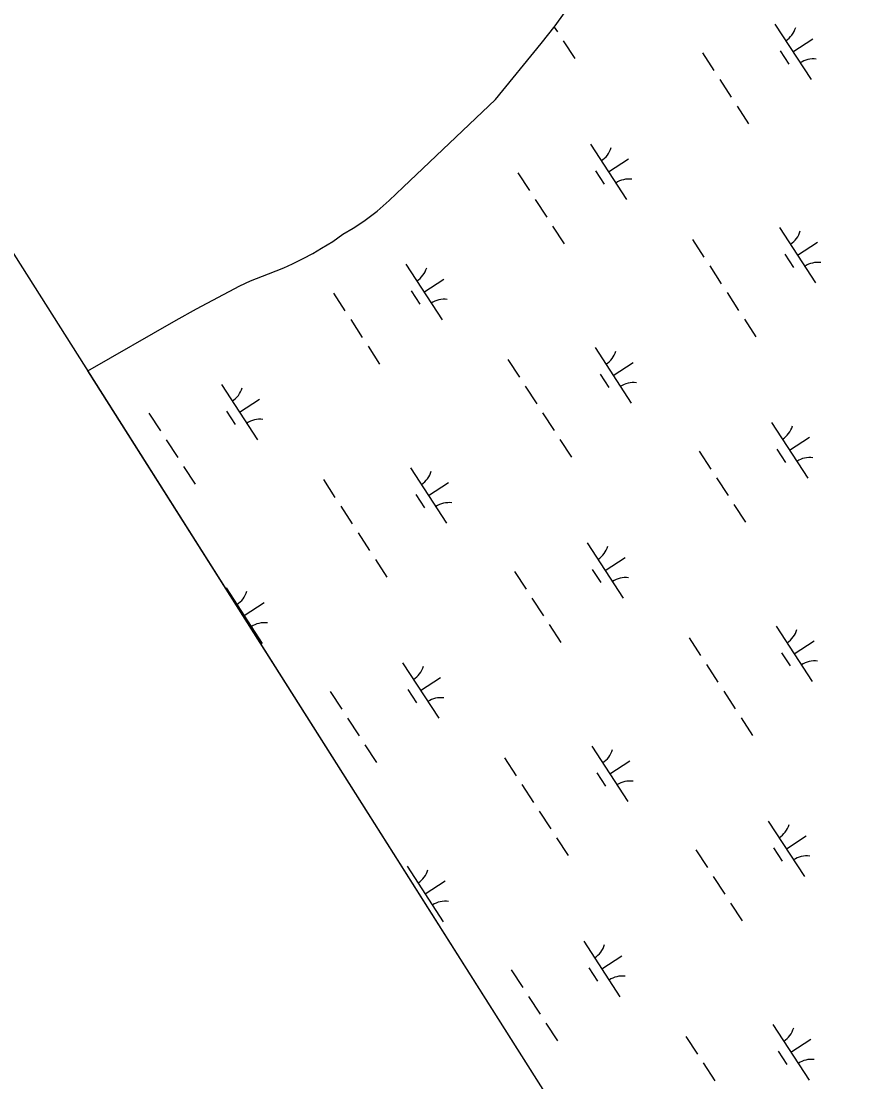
# Model space of a CAD drawing. Extents: x 3953924 to 3974542, y 193747 to 216192.
# Drawn here: x 3961029 to 3961657, y 203989 to 204790 of the extents above; entities that cross this region are included whole.
import ezdxf

# ---------------------------------------------------------------- set-up
doc = ezdxf.new("R2010")
doc.units = 0
for name, color, linetype in [('V-GRID-FRAM', 7, 'Continuous'), ('V-TOPO-SHOR', 7, 'Continuous'), ('V-WETL-SWMP', 7, 'Continuous')]:
    doc.layers.add(name, color=color, linetype=linetype)

msp = doc.modelspace()

# ---------------------------------------------------------------- linework, layer by layer
at = {"layer": 'V-GRID-FRAM'}
msp.add_lwpolyline([(3964669.26, 213787.91), (3972946.02, 201072.93), (3966056.99, 196668.54), (3957950.81, 209463.95), (3964669.26, 213787.91)], dxfattribs=at)
at = {"layer": 'V-TOPO-SHOR'}
msp.add_lwpolyline([(3961079.09, 204526.03), (3961145.85, 204564.35), (3961161.2, 204572.82), (3961193.83, 204590.27), (3961201.89, 204593.93), (3961215.58, 204599.34), (3961227.21, 204603.88), (3961233.61, 204606.91), (3961241.67, 204610.83), (3961248.96, 204614.74), (3961255.62, 204618.54), (3961264.2, 204623.73), (3961271.75, 204629.18), (3961279.43, 204633.73), (3961287.5, 204639.05), (3961297.5, 204646.66), (3961306.72, 204654.65), (3961317.24, 204664.81), (3961387, 204730.95), (3961421.54, 204773.27), (3961432.08, 204786.62), (3961439.27, 204796.41)], dxfattribs=at)
at = {"layer": 'V-WETL-SWMP'}
for p, q in [((3961432.08, 204786.62), (3961439.27, 204796.41)), ((3961421.55, 204773.27), (3961432.08, 204786.62)), ((3961431.38, 204785.74), (3961433.82, 204781.99)), ((3961598.14, 204787.95), (3961625.42, 204746.04)), ((3961438.18, 204775.29), (3961446.91, 204761.88)), ((3961611.78, 204767), (3961626.87, 204776.82)), ((3961387, 204730.95), (3961421.55, 204773.27)), ((3961602.04, 204767.81), (3961608.59, 204757.76)), ((3961543.39, 204766.27), (3961552.12, 204752.86)), ((3961556.48, 204746.16), (3961565.21, 204732.75)), ((3961317.24, 204664.81), (3961387, 204730.95)), ((3961569.58, 204726.04), (3961578.3, 204712.63)), ((3961458.74, 204697.2), (3961486.02, 204655.3)), ((3961472.38, 204676.25), (3961487.46, 204686.07)), ((3961403.98, 204675.53), (3961412.71, 204662.12)), ((3961462.64, 204677.07), (3961469.19, 204667.01)), ((3961306.72, 204654.65), (3961317.24, 204664.81)), ((3961297.5, 204646.66), (3961306.72, 204654.65)), ((3961417.08, 204655.41), (3961425.81, 204642)), ((3961287.5, 204639.05), (3961297.5, 204646.66)), ((3961279.43, 204633.73), (3961287.5, 204639.05)), ((3961271.75, 204629.18), (3961279.43, 204633.73)), ((3961430.17, 204635.3), (3961438.9, 204621.89)), ((3961601.63, 204634.24), (3961628.91, 204592.34)), ((3961255.62, 204618.54), (3961264.2, 204623.73)), ((3961264.2, 204623.73), (3961271.75, 204629.18)), ((3961535.81, 204625.31), (3961544.54, 204611.9)), ((3961615.27, 204613.29), (3961630.35, 204623.11)), ((3961241.67, 204610.83), (3961248.96, 204614.74)), ((3961248.96, 204614.74), (3961255.62, 204618.54)), ((3961227.21, 204603.88), (3961233.61, 204606.91)), ((3961233.61, 204606.91), (3961241.67, 204610.83)), ((3961319.34, 204606.46), (3961346.61, 204564.55)), ((3961605.53, 204614.11), (3961612.08, 204604.05)), ((3961201.89, 204593.93), (3961215.58, 204599.34)), ((3961215.58, 204599.34), (3961227.21, 204603.88)), ((3961548.9, 204605.2), (3961557.63, 204591.79)), ((3961193.83, 204590.27), (3961201.89, 204593.93)), ((3961332.97, 204585.51), (3961348.06, 204595.33)), ((3961161.2, 204572.82), (3961193.83, 204590.27)), ((3961264.58, 204584.78), (3961273.31, 204571.37)), ((3961323.24, 204586.33), (3961329.78, 204576.27)), ((3961562, 204585.08), (3961570.73, 204571.67)), ((3961145.85, 204564.35), (3961161.2, 204572.82)), ((3961079.09, 204526.03), (3961145.85, 204564.35)), ((3961277.67, 204564.67), (3961286.4, 204551.26)), ((3961575.09, 204564.97), (3961583.82, 204551.56)), ((3961290.77, 204544.55), (3961299.5, 204531.14)), ((3961462.23, 204543.5), (3961489.5, 204501.6)), ((3961396.41, 204534.57), (3961405.13, 204521.16)), ((3961475.86, 204522.55), (3961490.95, 204532.37)), ((3961610.89, 203686.6), (3961079.09, 204526.03)), ((3961466.13, 204523.37), (3961472.67, 204513.31)), ((3961179.93, 204515.71), (3961207.21, 204473.81)), ((3961409.5, 204514.45), (3961418.23, 204501.04)), ((3961193.57, 204494.76), (3961208.66, 204504.58)), ((3961183.83, 204495.58), (3961190.38, 204485.52)), ((3961422.59, 204494.34), (3961431.32, 204480.93)), ((3961125.18, 204494.04), (3961133.9, 204480.63)), ((3961595.65, 204486.88), (3961622.92, 204444.98)), ((3961138.27, 204473.92), (3961147, 204460.51)), ((3961435.69, 204474.23), (3961444.41, 204460.82)), ((3961609.29, 204465.93), (3961624.37, 204475.75)), ((3961540.89, 204465.21), (3961549.62, 204451.8)), ((3961599.55, 204466.75), (3961606.09, 204456.69)), ((3961151.36, 204453.81), (3961160.09, 204440.4)), ((3961322.82, 204452.75), (3961350.1, 204410.85)), ((3961257, 204443.82), (3961265.73, 204430.41)), ((3961336.46, 204431.8), (3961351.55, 204441.62)), ((3961553.98, 204445.09), (3961562.71, 204431.68)), ((3961326.72, 204432.62), (3961333.27, 204422.56)), ((3961270.09, 204423.71), (3961278.82, 204410.3)), ((3961567.08, 204424.98), (3961575.81, 204411.57)), ((3961283.19, 204403.59), (3961291.92, 204390.19)), ((3961456.24, 204396.14), (3961483.52, 204354.23)), ((3961296.28, 204383.48), (3961305.01, 204370.07)), ((3961469.88, 204375.19), (3961484.97, 204385.01)), ((3961401.49, 204374.46), (3961410.22, 204361.05)), ((3961460.14, 204376.01), (3961466.69, 204365.95)), ((3961183.42, 204362.01), (3961210.69, 204320.11)), ((3961197.06, 204341.06), (3961212.14, 204350.88)), ((3961414.58, 204354.35), (3961423.31, 204340.94)), ((3961427.67, 204334.23), (3961436.4, 204320.82)), ((3961599.13, 204333.18), (3961626.41, 204291.28)), ((3961533.31, 204324.25), (3961542.04, 204310.84)), ((3961612.77, 204312.23), (3961627.86, 204322.05)), ((3961603.03, 204313.05), (3961609.58, 204302.99)), ((3961316.84, 204305.39), (3961344.12, 204263.49)), ((3961546.41, 204304.13), (3961555.13, 204290.72)), ((3961330.48, 204284.44), (3961345.56, 204294.26)), ((3961262.08, 204283.72), (3961270.81, 204270.31)), ((3961320.74, 204285.26), (3961327.28, 204275.2)), ((3961559.5, 204284.02), (3961568.23, 204270.61)), ((3961275.18, 204263.6), (3961283.9, 204250.19)), ((3961572.59, 204263.91), (3961581.32, 204250.5)), ((3961288.27, 204243.49), (3961297, 204230.08)), ((3961459.73, 204242.43), (3961487.01, 204200.53)), ((3961393.91, 204233.5), (3961402.64, 204220.09)), ((3961473.37, 204221.48), (3961488.45, 204231.3)), ((3961463.63, 204222.3), (3961470.17, 204212.24)), ((3961407, 204213.39), (3961415.73, 204199.98)), ((3961420.09, 204193.27), (3961428.82, 204179.87)), ((3961593.15, 204185.82), (3961620.43, 204143.91)), ((3961606.79, 204164.87), (3961621.87, 204174.69)), ((3961433.19, 204173.16), (3961441.92, 204159.75)), ((3961597.05, 204165.69), (3961603.6, 204155.63)), ((3961538.39, 204164.14), (3961547.12, 204150.73)), ((3961320.32, 204151.69), (3961347.6, 204109.79)), ((3961551.49, 204144.03), (3961560.22, 204130.62)), ((3961333.96, 204130.74), (3961349.05, 204140.56)), ((3961564.58, 204123.91), (3961573.31, 204110.5)), ((3961453.75, 204095.07), (3961481.02, 204053.17)), ((3961467.38, 204074.12), (3961482.47, 204083.94)), ((3961398.99, 204073.4), (3961407.72, 204059.99)), ((3961457.64, 204074.94), (3961464.19, 204064.88)), ((3961412.08, 204053.28), (3961420.81, 204039.87)), ((3961425.18, 204033.17), (3961433.9, 204019.76)), ((3961596.64, 204032.11), (3961623.91, 203990.21)), ((3961530.82, 204023.18), (3961539.54, 204009.77)), ((3961610.27, 204011.16), (3961625.36, 204020.98)), ((3961600.53, 204011.98), (3961607.08, 204001.93)), ((3961543.91, 204003.07), (3961552.64, 203989.66))]:
    msp.add_line(p, q, dxfattribs=at)
for centre, start, end in [((3961596.91, 204790.27), 302.29009, 343.83375), ((3961627.05, 204743.98), 82.29009, 123.83375), ((3961457.51, 204699.53), 302.29009, 343.83375), ((3961487.65, 204653.23), 82.29009, 123.83375), ((3961600.4, 204636.57), 302.29009, 343.83375), ((3961630.54, 204590.27), 82.29009, 123.83375), ((3961318.11, 204608.78), 302.29009, 343.83375), ((3961348.24, 204562.49), 82.29009, 123.83375), ((3961461, 204545.83), 302.29009, 343.83375), ((3961178.7, 204518.04), 302.29009, 343.83375), ((3961491.13, 204499.53), 82.29009, 123.83375), ((3961208.84, 204471.74), 82.29009, 123.83375), ((3961594.42, 204489.21), 302.29009, 343.83375), ((3961624.55, 204442.91), 82.29009, 123.83375), ((3961321.59, 204455.08), 302.29009, 343.83375), ((3961351.73, 204408.78), 82.29009, 123.83375), ((3961455.01, 204398.46), 302.29009, 343.83375), ((3961485.15, 204352.17), 82.29009, 123.83375), ((3961182.19, 204364.34), 302.29009, 343.83375), ((3961212.32, 204318.04), 82.29009, 123.83375), ((3961597.9, 204335.51), 302.29009, 343.83375), ((3961315.61, 204307.72), 302.29009, 343.83375), ((3961628.04, 204289.21), 82.29009, 123.83375), ((3961345.74, 204261.42), 82.29009, 123.83375), ((3961458.5, 204244.76), 302.29009, 343.83375), ((3961488.63, 204198.46), 82.29009, 123.83375), ((3961591.92, 204188.15), 302.29009, 343.83375), ((3961622.06, 204141.85), 82.29009, 123.83375), ((3961319.09, 204154.02), 302.29009, 343.83375), ((3961349.23, 204107.72), 82.29009, 123.83375), ((3961452.51, 204097.4), 302.29009, 343.83375), ((3961482.65, 204051.1), 82.29009, 123.83375), ((3961595.4, 204034.44), 302.29009, 343.83375), ((3961625.54, 203988.14), 82.29009, 123.83375)]:
    msp.add_arc(centre, 17.62, start, end, dxfattribs=at)

doc.saveas('drawing.dxf')
